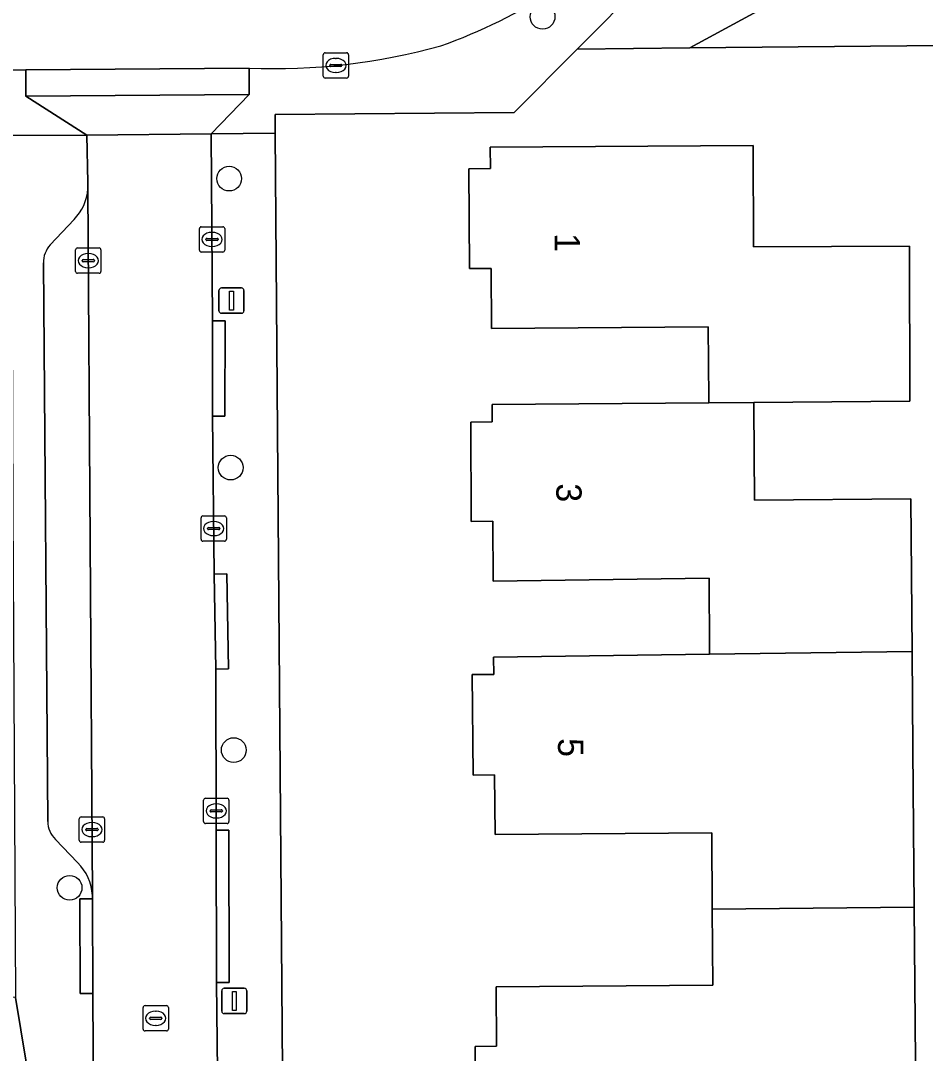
# Model space of a CAD drawing. Extents: x 157320 to 158835, y 386650 to 388491.
# Drawn here: x 158030.81 to 158066.57, y 387558.32 to 387599.15 of the extents above; entities that cross this region are included whole.
import ezdxf

# ---------------------------------------------------------------- set-up
doc = ezdxf.new("R2010")
doc.units = 0
for name, color, linetype in [('IMGEO_Boom', 7, 'Continuous'), ('IMGEO_Erf', 7, 'Continuous'), ('IMGEO_Groenvoorziening', 7, 'Continuous'), ('IMGEO_Kolk', 7, 'Continuous'), ('IMGEO_Lichtmast', 7, 'Continuous'), ('IMGEO_Pand', 7, 'Continuous'), ('IMGEO_Pand_nummerreeks', 7, 'Continuous'), ('IMGEO_Parkeervlak_open', 7, 'Continuous'), ('IMGEO_Rijbaan_lokaal_open', 7, 'Continuous'), ('IMGEO_Rioolput', 7, 'Continuous'), ('IMGEO_Voetpad_open', 7, 'Continuous')]:
    doc.layers.add(name, color=color, linetype=linetype)

msp = doc.modelspace()

# ---------------------------------------------------------------- linework, layer by layer
at = {"layer": 'IMGEO_Boom'}
for centre in [(158051.436, 387599.298), (158039.048, 387592.901), (158039.108, 387581.478), (158039.229, 387570.31), (158032.74, 387564.867)]:
    msp.add_circle(centre, 0.489, dxfattribs=at)
at = {"layer": 'IMGEO_Erf'}
for points in [[(158084.736, 387589.658), (158077.895, 387597.527), (158077.256, 387598.262), (158057.257, 387598.066), (158052.808, 387598.022), (158050.317, 387595.516), (158040.863, 387595.441), (158040.869, 387594.697), (158041.348, 387532.412), (158067.96, 387532.479), (158068.511, 387532.478), (158070.132, 387539.426), (158084.638, 387586.433)], [(158048.803, 387554.651), (158048.77, 387558.598), (158049.62, 387558.605), (158049.6, 387560.953), (158058.164, 387561.014), (158058.143, 387564.024), (158058.121, 387567.04), (158049.557, 387566.979), (158049.537, 387569.33), (158048.687, 387569.323), (158048.654, 387573.294), (158049.504, 387573.301), (158049.498, 387573.99), (158058.037, 387574.105), (158058.036, 387574.288), (158058.027, 387577.104), (158049.48, 387576.993), (158049.467, 387579.356), (158048.619, 387579.352), (158048.596, 387583.28), (158049.444, 387583.285), (158049.44, 387583.973), (158058.007, 387584.039), (158058.006, 387584.196), (158057.986, 387587.045), (158049.418, 387586.982), (158049.401, 387589.351), (158048.551, 387589.345), (158048.522, 387593.294), (158049.372, 387593.3), (158049.366, 387594.14), (158059.764, 387594.212), (158059.778, 387590.209), (158065.938, 387590.231), (158065.96, 387584.101), (158059.784, 387584.053), (158059.785, 387583.89), (158059.816, 387580.187), (158065.991, 387580.238), (158066.041, 387574.212), (158066.072, 387570.349), (158066.124, 387564.097), (158066.174, 387558.018)]]:
    msp.add_lwpolyline(points, dxfattribs=at)
at = {"layer": 'IMGEO_Groenvoorziening'}
msp.add_lwpolyline([(158068.268, 387613.545), (158060.767, 387606.029), (158052.808, 387598.022), (158057.257, 387598.066), (158071.866, 387606.002), (158077.256, 387598.262), (158077.895, 387597.527), (158084.736, 387589.658)], dxfattribs=at)
msp.add_lwpolyline([(158077.256, 387598.262), (158071.866, 387606.002), (158057.257, 387598.066)], close=True, dxfattribs=at)
at = {"layer": 'IMGEO_Kolk'}
for p, q in [((158042.765, 387596.948), (158042.765, 387597.8)), ((158042.84, 387597.874), (158043.692, 387597.874)), ((158043.253, 387597.654), (158043.278, 387597.654)), ((158043.766, 387597.8), (158043.766, 387596.948)), ((158043.024, 387597.368), (158043.024, 387597.38)), ((158043.462, 387597.331), (158043.064, 387597.331)), ((158043.067, 387597.417), (158043.465, 387597.417)), ((158043.508, 387597.38), (158043.508, 387597.368)), ((158043.692, 387596.874), (158042.84, 387596.874)), ((158043.276, 387597.094), (158043.251, 387597.094)), ((158037.872, 387590.071), (158037.872, 387590.923)), ((158037.947, 387590.997), (158038.799, 387590.997)), ((158038.36, 387590.777), (158038.385, 387590.777)), ((158038.873, 387590.923), (158038.873, 387590.071)), ((158038.131, 387590.491), (158038.131, 387590.503)), ((158038.569, 387590.454), (158038.171, 387590.454)), ((158038.174, 387590.54), (158038.572, 387590.54)), ((158038.615, 387590.503), (158038.615, 387590.491)), ((158032.978, 387589.233), (158032.978, 387590.085)), ((158033.053, 387590.159), (158033.905, 387590.159)), ((158033.466, 387589.939), (158033.491, 387589.939)), ((158033.979, 387590.085), (158033.979, 387589.233)), ((158038.799, 387589.997), (158037.947, 387589.997)), ((158038.383, 387590.217), (158038.358, 387590.217)), ((158033.237, 387589.653), (158033.237, 387589.665)), ((158033.675, 387589.616), (158033.277, 387589.616)), ((158033.28, 387589.702), (158033.678, 387589.702)), ((158033.721, 387589.665), (158033.721, 387589.653)), ((158033.905, 387589.159), (158033.053, 387589.159)), ((158033.489, 387589.379), (158033.464, 387589.379)), ((158037.936, 387578.643), (158037.936, 387579.495)), ((158038.011, 387579.569), (158038.863, 387579.569)), ((158038.424, 387579.349), (158038.449, 387579.349)), ((158038.937, 387579.495), (158038.937, 387578.643)), ((158038.195, 387579.063), (158038.195, 387579.075)), ((158038.633, 387579.026), (158038.235, 387579.026)), ((158038.238, 387579.112), (158038.636, 387579.112)), ((158038.679, 387579.075), (158038.679, 387579.063)), ((158038.863, 387578.569), (158038.011, 387578.569)), ((158038.447, 387578.789), (158038.422, 387578.789)), ((158038.036, 387567.482), (158038.036, 387568.334)), ((158038.111, 387568.408), (158038.963, 387568.408)), ((158039.037, 387568.334), (158039.037, 387567.482)), ((158038.295, 387567.902), (158038.295, 387567.914)), ((158038.733, 387567.865), (158038.335, 387567.865)), ((158038.338, 387567.951), (158038.736, 387567.951)), ((158038.524, 387568.188), (158038.549, 387568.188)), ((158038.779, 387567.914), (158038.779, 387567.902)), ((158033.121, 387566.745), (158033.121, 387567.597)), ((158033.196, 387567.671), (158034.048, 387567.671)), ((158033.609, 387567.451), (158033.634, 387567.451)), ((158034.122, 387567.597), (158034.122, 387566.745)), ((158038.963, 387567.408), (158038.111, 387567.408)), ((158038.547, 387567.628), (158038.522, 387567.628)), ((158033.38, 387567.165), (158033.38, 387567.177)), ((158033.818, 387567.128), (158033.42, 387567.128)), ((158033.423, 387567.214), (158033.821, 387567.214)), ((158033.864, 387567.177), (158033.864, 387567.165)), ((158034.048, 387566.671), (158033.196, 387566.671)), ((158033.632, 387566.891), (158033.607, 387566.891))]:
    msp.add_line(p, q, dxfattribs=at)
for points in [[(158042.765, 387596.948), (158042.765, 387597.8)], [(158042.84, 387597.874), (158043.692, 387597.874)], [(158043.766, 387597.8), (158043.766, 387596.948)], [(158043.692, 387596.874), (158042.84, 387596.874)], [(158037.872, 387590.071), (158037.872, 387590.923)], [(158037.947, 387590.997), (158038.799, 387590.997)], [(158038.873, 387590.923), (158038.873, 387590.071)], [(158032.978, 387589.233), (158032.978, 387590.085)], [(158033.053, 387590.159), (158033.905, 387590.159)], [(158033.979, 387590.085), (158033.979, 387589.233)], [(158038.799, 387589.997), (158037.947, 387589.997)], [(158033.905, 387589.159), (158033.053, 387589.159)], [(158037.936, 387578.643), (158037.936, 387579.495)], [(158038.011, 387579.569), (158038.863, 387579.569)], [(158038.937, 387579.495), (158038.937, 387578.643)], [(158038.863, 387578.569), (158038.011, 387578.569)], [(158038.036, 387567.482), (158038.036, 387568.334)], [(158038.111, 387568.408), (158038.963, 387568.408)], [(158039.037, 387568.334), (158039.037, 387567.482)], [(158033.121, 387566.745), (158033.121, 387567.597)], [(158033.196, 387567.671), (158034.048, 387567.671)], [(158034.122, 387567.597), (158034.122, 387566.745)], [(158038.963, 387567.408), (158038.111, 387567.408)], [(158034.048, 387566.671), (158033.196, 387566.671)]]:
    msp.add_lwpolyline(points, dxfattribs=at)
for centre, radius, start, end in [((158042.842, 387597.798), 0.0765, 91.552, 178.448), ((158042.842, 387597.798), 0.0765, 91.552, 178.448), ((158043.69, 387597.798), 0.0765, 1.552, 88.448), ((158043.69, 387597.798), 0.0765, 1.552, 88.448), ((158043.064, 387597.377), 0.0403, 85.8775, 175.7526), ((158043.061, 387597.367), 0.0366, 178.938, 274.7102), ((158043.465, 387597.374), 0.043, 264.8664, 352.4533), ((158043.469, 387597.379), 0.0386, 1.7309, 96.639), ((158042.842, 387596.95), 0.0765, 181.552, 268.448), ((158042.842, 387596.95), 0.0765, 181.552, 268.448), ((158043.69, 387596.95), 0.0765, 271.552, 358.448), ((158043.69, 387596.95), 0.0765, 271.552, 358.448), ((158037.949, 387590.921), 0.0765, 91.552, 178.448), ((158037.949, 387590.921), 0.0765, 91.552, 178.448), ((158038.797, 387590.921), 0.0765, 1.552, 88.448), ((158038.797, 387590.921), 0.0765, 1.552, 88.448), ((158038.171, 387590.5), 0.0403, 85.8775, 175.7526), ((158038.168, 387590.49), 0.0366, 178.938, 274.7102), ((158038.572, 387590.497), 0.043, 264.8664, 352.4533), ((158038.576, 387590.502), 0.0386, 1.7309, 96.639), ((158033.055, 387590.083), 0.0765, 91.552, 178.448), ((158033.055, 387590.083), 0.0765, 91.552, 178.448), ((158033.903, 387590.083), 0.0765, 1.552, 88.448), ((158033.903, 387590.083), 0.0765, 1.552, 88.448), ((158037.949, 387590.073), 0.0765, 181.552, 268.448), ((158037.949, 387590.073), 0.0765, 181.552, 268.448), ((158038.797, 387590.073), 0.0765, 271.552, 358.448), ((158038.797, 387590.073), 0.0765, 271.552, 358.448), ((158033.277, 387589.662), 0.0403, 85.8775, 175.7526), ((158033.274, 387589.652), 0.0366, 178.938, 274.7102), ((158033.678, 387589.659), 0.043, 264.8664, 352.4533), ((158033.682, 387589.664), 0.0386, 1.7309, 96.639), ((158033.055, 387589.235), 0.0765, 181.552, 268.448), ((158033.055, 387589.235), 0.0765, 181.552, 268.448), ((158033.903, 387589.235), 0.0765, 271.552, 358.448), ((158033.903, 387589.235), 0.0765, 271.552, 358.448), ((158038.013, 387579.493), 0.0765, 91.552, 178.448), ((158038.013, 387579.493), 0.0765, 91.552, 178.448), ((158038.861, 387579.493), 0.0765, 1.552, 88.448), ((158038.861, 387579.493), 0.0765, 1.552, 88.448), ((158038.235, 387579.072), 0.0403, 85.8775, 175.7526), ((158038.232, 387579.062), 0.0366, 178.938, 274.7102), ((158038.636, 387579.069), 0.043, 264.8664, 352.4533), ((158038.64, 387579.074), 0.0386, 1.7309, 96.639), ((158038.013, 387578.645), 0.0765, 181.552, 268.448), ((158038.013, 387578.645), 0.0765, 181.552, 268.448), ((158038.861, 387578.645), 0.0765, 271.552, 358.448), ((158038.861, 387578.645), 0.0765, 271.552, 358.448), ((158038.113, 387568.332), 0.0765, 91.552, 178.448), ((158038.113, 387568.332), 0.0765, 91.552, 178.448), ((158038.961, 387568.332), 0.0765, 1.552, 88.448), ((158038.961, 387568.332), 0.0765, 1.552, 88.448), ((158038.335, 387567.911), 0.0403, 85.8775, 175.7526), ((158038.332, 387567.901), 0.0366, 178.938, 274.7102), ((158038.736, 387567.908), 0.043, 264.8664, 352.4533), ((158038.74, 387567.913), 0.0386, 1.7309, 96.639), ((158033.198, 387567.595), 0.0765, 91.552, 178.448), ((158033.198, 387567.595), 0.0765, 91.552, 178.448), ((158034.046, 387567.595), 0.0765, 1.552, 88.448), ((158034.046, 387567.595), 0.0765, 1.552, 88.448), ((158038.113, 387567.484), 0.0765, 181.552, 268.448), ((158038.113, 387567.484), 0.0765, 181.552, 268.448), ((158038.961, 387567.484), 0.0765, 271.552, 358.448), ((158038.961, 387567.484), 0.0765, 271.552, 358.448), ((158033.42, 387567.174), 0.0403, 85.8775, 175.7526), ((158033.417, 387567.164), 0.0366, 178.938, 274.7102), ((158033.821, 387567.171), 0.043, 264.8664, 352.4533), ((158033.825, 387567.176), 0.0386, 1.7309, 96.639), ((158033.198, 387566.747), 0.0765, 181.552, 268.448), ((158033.198, 387566.747), 0.0765, 181.552, 268.448), ((158034.046, 387566.747), 0.0765, 271.552, 358.448), ((158034.046, 387566.747), 0.0765, 271.552, 358.448)]:
    msp.add_arc(centre, radius, start, end, dxfattribs=at)
for centre, major_axis, ratio, start_param, end_param in [((158043.252, 387597.374), (-0.387, 0.002), 0.722429, 4.712389, 7.853982), ((158043.277, 387597.374), (-0.39, 0.002), 0.717154, 1.570796, 4.712389), ((158038.359, 387590.497), (-0.387, 0.002), 0.722429, 4.712389, 7.853982), ((158038.384, 387590.497), (-0.39, 0.002), 0.717154, 1.570796, 4.712389), ((158033.465, 387589.659), (-0.387, 0.002), 0.722429, 4.712389, 7.853982), ((158033.49, 387589.659), (-0.39, 0.002), 0.717154, 1.570796, 4.712389), ((158038.423, 387579.069), (-0.387, 0.002), 0.722429, 4.712389, 7.853982), ((158038.448, 387579.069), (-0.39, 0.002), 0.717154, 1.570796, 4.712389), ((158038.523, 387567.908), (-0.387, 0.002), 0.722429, 4.712389, 7.853982), ((158038.548, 387567.908), (-0.39, 0.002), 0.717154, 1.570796, 4.712389), ((158033.608, 387567.171), (-0.387, 0.002), 0.722429, 4.712389, 7.853982), ((158033.633, 387567.171), (-0.39, 0.002), 0.717154, 1.570796, 4.712389)]:
    msp.add_ellipse(centre, major_axis=major_axis, ratio=ratio, start_param=start_param, end_param=end_param, dxfattribs=at)
at = {"layer": 'IMGEO_Lichtmast'}
for p, q in [((158038.644, 387587.68), (158038.644, 387588.48)), ((158038.644, 387588.48), (158038.644, 387587.68)), ((158038.744, 387588.58), (158039.534, 387588.58)), ((158039.534, 387588.58), (158038.744, 387588.58)), ((158039.634, 387588.48), (158039.634, 387587.68)), ((158039.634, 387587.68), (158039.634, 387588.48)), ((158039.534, 387587.58), (158038.744, 387587.58)), ((158038.744, 387587.58), (158039.534, 387587.58)), ((158038.856, 387560.894), (158039.646, 387560.894)), ((158039.646, 387560.894), (158038.856, 387560.894)), ((158038.756, 387559.994), (158038.756, 387560.794)), ((158038.756, 387560.794), (158038.756, 387559.994)), ((158039.746, 387560.794), (158039.746, 387559.994)), ((158039.746, 387559.994), (158039.746, 387560.794)), ((158039.646, 387559.894), (158038.856, 387559.894)), ((158038.856, 387559.894), (158039.646, 387559.894))]:
    msp.add_line(p, q, dxfattribs=at)
for points in [[(158039.064, 387588.455), (158039.214, 387588.455), (158039.214, 387587.705), (158039.064, 387587.705), (158039.064, 387588.455)], [(158039.176, 387560.769), (158039.326, 387560.769), (158039.326, 387560.019), (158039.176, 387560.019), (158039.176, 387560.769)]]:
    msp.add_lwpolyline(points, dxfattribs=at)
for centre, start, end in [((158038.744, 387588.48), 90, 180), ((158038.744, 387588.48), 90, 180), ((158039.534, 387588.48), 0, 90), ((158039.534, 387588.48), 360, 90), ((158038.744, 387587.68), 180, 270), ((158038.744, 387587.68), 180, 270), ((158039.534, 387587.68), 270, 0), ((158039.534, 387587.68), 270, 0), ((158038.856, 387560.794), 90, 180), ((158038.856, 387560.794), 90, 180), ((158039.646, 387560.794), 0, 90), ((158039.646, 387560.794), 360, 90), ((158038.856, 387559.994), 180, 270), ((158038.856, 387559.994), 180, 270), ((158039.646, 387559.994), 270, 0), ((158039.646, 387559.994), 270, 0)]:
    msp.add_arc(centre, 0.1, start, end, dxfattribs=at)
at = {"layer": 'IMGEO_Pand'}
for points in [[(158065.938, 387590.231), (158059.778, 387590.209), (158059.764, 387594.212), (158049.366, 387594.14), (158049.372, 387593.3), (158048.522, 387593.294), (158048.551, 387589.345), (158049.401, 387589.351), (158049.418, 387586.982), (158057.986, 387587.045), (158058.006, 387584.196), (158058.007, 387584.039), (158059.784, 387584.053), (158065.96, 387584.101)], [(158065.991, 387580.238), (158059.816, 387580.187), (158059.785, 387583.89), (158059.784, 387584.053), (158058.007, 387584.039), (158049.44, 387583.973), (158049.444, 387583.285), (158048.596, 387583.28), (158048.619, 387579.352), (158049.467, 387579.356), (158049.48, 387576.993), (158058.027, 387577.104), (158058.036, 387574.288), (158058.037, 387574.105), (158066.041, 387574.212)], [(158066.072, 387570.349), (158066.041, 387574.212), (158058.037, 387574.105), (158049.498, 387573.99), (158049.504, 387573.301), (158048.654, 387573.294), (158048.687, 387569.323), (158049.537, 387569.33), (158049.557, 387566.979), (158058.121, 387567.04), (158058.143, 387564.024), (158066.124, 387564.097)], [(158066.174, 387558.018), (158066.124, 387564.097), (158058.143, 387564.024), (158058.164, 387561.014), (158049.6, 387560.953), (158049.62, 387558.605), (158048.77, 387558.598), (158048.803, 387554.651), (158049.653, 387554.658), (158049.659, 387553.969), (158052.736, 387554.008), (158060.029, 387554.1), (158060.028, 387554.264), (158059.998, 387557.967)]]:
    msp.add_lwpolyline(points, close=True, dxfattribs=at)
at = {"layer": 'IMGEO_Parkeervlak_open'}
for points in [[(158033.64, 387564.56), (158033.462, 387592.494)], [(158032.917, 387591.291), (158031.966, 387590.285)], [(158031.703, 387589.566), (158031.877, 387567.494)], [(158032.18, 387566.781), (158033.058, 387565.863)]]:
    msp.add_lwpolyline(points, dxfattribs=at)
for centre, radius, start, end in [((158031.61, 387592.608), 1.855, 314.7782, 356.4775), ((158032.805, 387589.571), 1.102, 139.5744, 180.242), ((158032.87, 387567.495), 0.993, 180.0677, 225.9799), ((158031.712, 387564.48), 1.93, 2.3674, 45.7696)]:
    msp.add_arc(centre, radius, start, end, dxfattribs=at)
at = {"layer": 'IMGEO_Rijbaan_lokaal_open'}
for points in [[(158001.053, 387596.953), (158007.092, 387596.993), (158016.933, 387597.069), (158018.699, 387597.098), (158022.44, 387597.134), (158029.411, 387597.157), (158031.005, 387597.195), (158039.835, 387597.27)], [(158038.339, 387594.669), (158033.427, 387594.615), (158033.46, 387592.746), (158033.462, 387592.494), (158033.64, 387564.56), (158033.641, 387564.428), (158033.66, 387560.686), (158033.718, 387549.536), (158033.778, 387543.527), (158033.84, 387534.076), (158033.855, 387530.259), (158033.874, 387529.412), (158033.902, 387523.386), (158033.97, 387512.118), (158034.003, 387509.529), (158034.042, 387503.513), (158038.932, 387503.492)], [(158038.969, 387505.663), (158038.966, 387509.38), (158038.918, 387516.931), (158038.85, 387524.448), (158038.785, 387528.217), (158038.777, 387531.463), (158038.725, 387540.346), (158038.697, 387544.113), (158038.646, 387550.332), (158038.625, 387554.093), (158038.546, 387561.128), (158038.537, 387567.151), (158038.52, 387573.514), (158038.455, 387577.27), (158038.384, 387583.512), (158038.395, 387587.274), (158038.339, 387594.669)]]:
    msp.add_lwpolyline(points, dxfattribs=at)
for centre, radius, start, end in [((158040.435, 387617.986), 21.027, 289.3946, 316.7218), ((158040.8, 387622.009), 24.758, 267.7655, 285.5034)]:
    msp.add_arc(centre, radius, start, end, dxfattribs=at)
at = {"layer": 'IMGEO_Rioolput'}
for p, q in [((158035.646, 387559.284), (158035.646, 387560.136)), ((158035.721, 387560.21), (158036.573, 387560.21)), ((158036.647, 387560.136), (158036.647, 387559.284)), ((158035.905, 387559.704), (158035.905, 387559.716)), ((158036.343, 387559.667), (158035.945, 387559.667)), ((158035.948, 387559.753), (158036.346, 387559.753)), ((158036.134, 387559.99), (158036.159, 387559.99)), ((158036.389, 387559.716), (158036.389, 387559.704)), ((158036.157, 387559.43), (158036.132, 387559.43)), ((158036.573, 387559.21), (158035.721, 387559.21))]:
    msp.add_line(p, q, dxfattribs=at)
for points in [[(158035.646, 387559.284), (158035.646, 387560.136)], [(158035.721, 387560.21), (158036.573, 387560.21)], [(158036.647, 387560.136), (158036.647, 387559.284)], [(158036.573, 387559.21), (158035.721, 387559.21)]]:
    msp.add_lwpolyline(points, dxfattribs=at)
for centre, radius, start, end in [((158035.723, 387560.134), 0.0765, 91.552, 178.448), ((158035.723, 387560.134), 0.0765, 91.552, 178.448), ((158036.571, 387560.134), 0.0765, 1.552, 88.448), ((158036.571, 387560.134), 0.0765, 1.552, 88.448), ((158035.945, 387559.713), 0.0403, 85.8775, 175.7526), ((158035.942, 387559.703), 0.0366, 178.938, 274.7102), ((158036.346, 387559.71), 0.043, 264.8664, 352.4533), ((158036.35, 387559.715), 0.0386, 1.7309, 96.639), ((158035.723, 387559.286), 0.0765, 181.552, 268.448), ((158035.723, 387559.286), 0.0765, 181.552, 268.448), ((158036.571, 387559.286), 0.0765, 271.552, 358.448), ((158036.571, 387559.286), 0.0765, 271.552, 358.448)]:
    msp.add_arc(centre, radius, start, end, dxfattribs=at)
for centre, major_axis, ratio, start_param, end_param in [((158036.133, 387559.71), (-0.387, 0.002), 0.722429, 4.712389, 7.853982), ((158036.158, 387559.71), (-0.39, 0.002), 0.717154, 1.570796, 4.712389)]:
    msp.add_ellipse(centre, major_axis=major_axis, ratio=ratio, start_param=start_param, end_param=end_param, dxfattribs=at)
at = {"layer": 'IMGEO_Voetpad_open'}
for points in [[(158039.835, 387597.27), (158039.844, 387596.23), (158038.339, 387594.669), (158040.869, 387594.697), (158040.863, 387595.441), (158050.317, 387595.516), (158052.808, 387598.022), (158060.767, 387606.029)], [(158000, 387594.382), (158030.442, 387594.603), (158033.427, 387594.615), (158031.014, 387596.155), (158031.005, 387597.195), (158029.411, 387597.157), (158022.44, 387597.134), (158022.444, 387596.635), (158018.703, 387596.599), (158018.699, 387597.098), (158016.933, 387597.069), (158007.092, 387596.993), (158007.095, 387596.494), (158001.056, 387596.454)], [(158033.462, 387592.494), (158033.46, 387592.746), (158033.427, 387594.615), (158030.442, 387594.603), (158030.501, 387579.78), (158030.606, 387560.527), (158031.247, 387556.624), (158031.411, 387532.586), (158031.628, 387502.734), (158031.663, 387497.86), (158033.123, 387499.896), (158033.194, 387500)], [(158031.019, 387484.023), (158041.647, 387498.942), (158041.637, 387500), (158041.348, 387529.418), (158041.348, 387532.412), (158040.869, 387594.697)], [(158040.869, 387594.697), (158038.339, 387594.669), (158038.395, 387587.274), (158038.894, 387587.273), (158038.883, 387583.511), (158038.384, 387583.512), (158038.455, 387577.27), (158038.954, 387577.278), (158039.019, 387573.522), (158038.52, 387573.514), (158038.537, 387567.151), (158039.036, 387567.151), (158039.045, 387561.128), (158038.546, 387561.128), (158038.625, 387554.093), (158039.124, 387554.095), (158039.145, 387550.334), (158038.646, 387550.332), (158038.697, 387544.113), (158039.196, 387544.116), (158039.224, 387540.349), (158038.725, 387540.346), (158038.777, 387531.463), (158038.785, 387528.217)], [(158031.966, 387590.285), (158032.917, 387591.291)], [(158031.877, 387567.494), (158031.703, 387589.566)], [(158033.058, 387565.863), (158032.18, 387566.781)], [(158034.073, 387502.851), (158034.042, 387503.513), (158033.543, 387503.51), (158033.504, 387509.526), (158034.003, 387509.529), (158033.97, 387512.118), (158033.902, 387523.386), (158033.403, 387523.384), (158033.375, 387529.41), (158033.874, 387529.412), (158033.855, 387530.259), (158033.84, 387534.076), (158033.778, 387543.527), (158033.279, 387543.523), (158033.219, 387549.532), (158033.718, 387549.536), (158033.66, 387560.686), (158033.162, 387560.684), (158033.142, 387564.426), (158033.641, 387564.428), (158033.64, 387564.56)], [(158001.528, 387536.414), (158003.348, 387536.429), (158003.319, 387540.75), (158003.279, 387546.146), (158003.237, 387551.689), (158003.187, 387556.358), (158015.809, 387556.469), (158018.311, 387556.491), (158028.795, 387556.576), (158030.689, 387556.613), (158031.247, 387556.624), (158030.606, 387560.527), (158025.594, 387560.549), (158019.271, 387560.48), (157968.192, 387560.166)]]:
    msp.add_lwpolyline(points, dxfattribs=at)
for points in [[(158039.835, 387597.27), (158031.005, 387597.195), (158031.014, 387596.155), (158039.844, 387596.23)], [(158039.844, 387596.23), (158031.014, 387596.155), (158033.427, 387594.615), (158038.339, 387594.669)], [(158038.395, 387587.274), (158038.384, 387583.512), (158038.883, 387583.511), (158038.894, 387587.273)], [(158038.52, 387573.514), (158039.019, 387573.522), (158038.954, 387577.278), (158038.455, 387577.27)], [(158038.537, 387567.151), (158038.546, 387561.128), (158039.045, 387561.128), (158039.036, 387567.151)], [(158033.66, 387560.686), (158033.641, 387564.428), (158033.142, 387564.426), (158033.162, 387560.684)]]:
    msp.add_lwpolyline(points, close=True, dxfattribs=at)
for centre, radius, start, end in [((158040.435, 387617.986), 21.027, 289.3946, 316.7218), ((158040.8, 387622.009), 24.758, 267.7655, 285.5034), ((158031.61, 387592.608), 1.855, 314.7782, 356.4775), ((158032.805, 387589.571), 1.102, 139.5744, 180.242), ((158032.87, 387567.495), 0.993, 180.0677, 225.9799), ((158031.712, 387564.48), 1.93, 2.3674, 45.7696)]:
    msp.add_arc(centre, radius, start, end, dxfattribs=at)

# ---------------------------------------------------------------- texts
at = {"layer": 'IMGEO_Pand_nummerreeks'}
for s, rotation, p in [('1', 270.418, (158051.911, 387590.741)), ('3', 270.3264, (158051.977, 387580.853)), ('5', 270.4811, (158052.045, 387570.781))]:
    msp.add_text(s, height=1, rotation=rotation, dxfattribs=at).set_placement(p)

doc.saveas('drawing.dxf')
